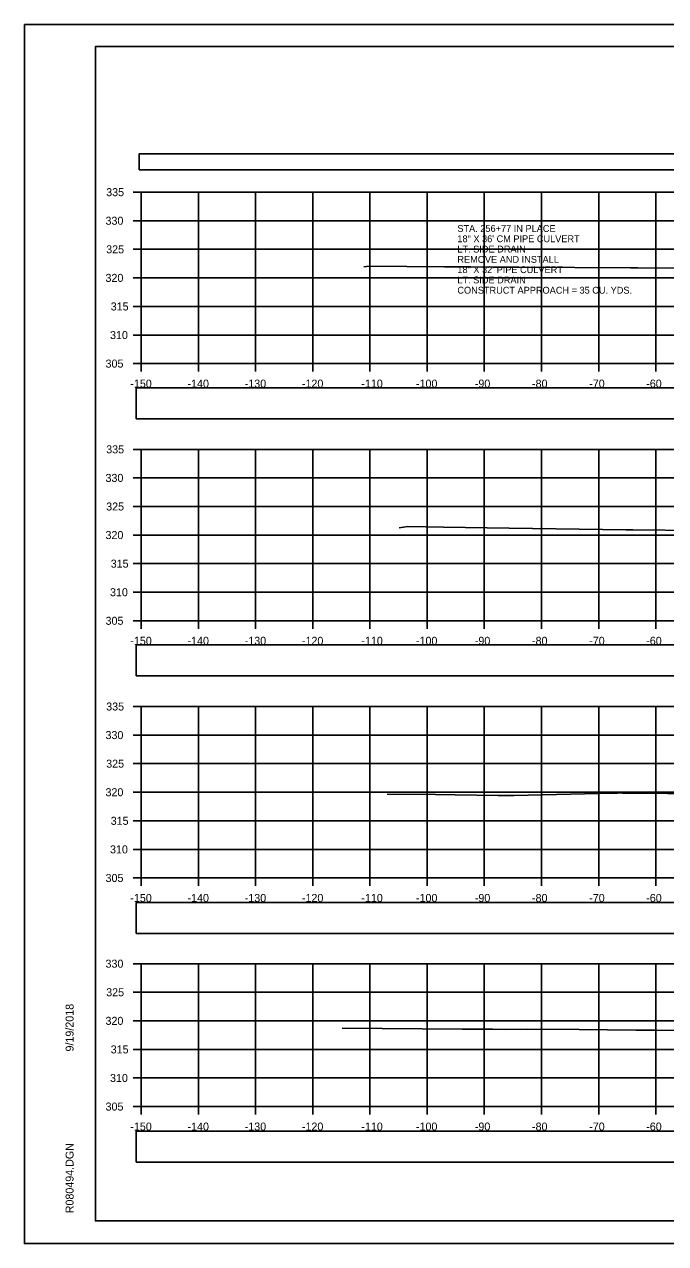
# Model space of a CAD drawing. Extents: x 1376273 to 1384221, y 378927 to 384592.
# Drawn here: x 1380387.4 to 1380499.5, y 381818.5 to 382031.9 of the extents above; entities that cross this region are included whole.
import ezdxf

# ---------------------------------------------------------------- set-up
doc = ezdxf.new("R2010")
doc.units = 0
for name, color, linetype in [('R_Axis', 7, 'Continuous'), ('R_Axis Annot', 7, 'Continuous'), ('R_Border', 7, 'Continuous'), ('R_Exist Surface', 7, 'Continuous'), ('R_Grid', 7, 'Continuous'), ('R_No Plot', 7, 'Continuous')]:
    doc.layers.add(name, color=color, linetype=linetype)

msp = doc.modelspace()

# ---------------------------------------------------------------- linework, layer by layer
at = {"layer": 'R_Axis'}
for p, q in [((1380406.44, 382002.52), (1380407.84, 382002.52)), ((1380407.84, 381972.52), (1380407.84, 382002.52)), ((1380406.44, 381997.52), (1380407.84, 381997.52)), ((1380406.44, 381992.52), (1380407.84, 381992.52)), ((1380406.44, 381987.52), (1380407.84, 381987.52)), ((1380406.44, 381982.52), (1380407.84, 381982.52)), ((1380406.44, 381977.52), (1380407.84, 381977.52)), ((1380406.44, 381972.52), (1380407.84, 381972.52)), ((1380407.84, 381972.52), (1380707.84, 381972.52)), ((1380407.84, 381971.12), (1380407.84, 381972.52)), ((1380417.84, 381971.12), (1380417.84, 381972.52)), ((1380427.84, 381971.12), (1380427.84, 381972.52)), ((1380437.84, 381971.12), (1380437.84, 381972.52)), ((1380447.84, 381971.12), (1380447.84, 381972.52)), ((1380457.84, 381971.12), (1380457.84, 381972.52)), ((1380467.84, 381971.12), (1380467.84, 381972.52)), ((1380477.84, 381971.12), (1380477.84, 381972.52)), ((1380487.84, 381971.12), (1380487.84, 381972.52)), ((1380497.84, 381971.12), (1380497.84, 381972.52)), ((1380406.44, 381957.52), (1380407.84, 381957.52)), ((1380407.84, 381927.52), (1380407.84, 381957.52)), ((1380406.44, 381952.52), (1380407.84, 381952.52)), ((1380406.44, 381947.52), (1380407.84, 381947.52)), ((1380406.44, 381942.52), (1380407.84, 381942.52)), ((1380406.44, 381937.52), (1380407.84, 381937.52)), ((1380406.44, 381932.52), (1380407.84, 381932.52)), ((1380406.44, 381927.52), (1380407.84, 381927.52)), ((1380407.84, 381927.52), (1380707.84, 381927.52)), ((1380407.84, 381926.12), (1380407.84, 381927.52)), ((1380417.84, 381926.12), (1380417.84, 381927.52)), ((1380427.84, 381926.12), (1380427.84, 381927.52)), ((1380437.84, 381926.12), (1380437.84, 381927.52)), ((1380447.84, 381926.12), (1380447.84, 381927.52)), ((1380457.84, 381926.12), (1380457.84, 381927.52)), ((1380467.84, 381926.12), (1380467.84, 381927.52)), ((1380477.84, 381926.12), (1380477.84, 381927.52)), ((1380487.84, 381926.12), (1380487.84, 381927.52)), ((1380497.84, 381926.12), (1380497.84, 381927.52)), ((1380406.44, 381912.52), (1380407.84, 381912.52)), ((1380407.84, 381882.52), (1380407.84, 381912.52)), ((1380406.44, 381907.52), (1380407.84, 381907.52)), ((1380406.44, 381902.52), (1380407.84, 381902.52)), ((1380406.44, 381897.52), (1380407.84, 381897.52)), ((1380406.44, 381892.52), (1380407.84, 381892.52)), ((1380406.44, 381887.52), (1380407.84, 381887.52)), ((1380406.44, 381882.52), (1380407.84, 381882.52)), ((1380407.84, 381882.52), (1380707.84, 381882.52)), ((1380407.84, 381881.12), (1380407.84, 381882.52)), ((1380417.84, 381881.12), (1380417.84, 381882.52)), ((1380427.84, 381881.12), (1380427.84, 381882.52)), ((1380437.84, 381881.12), (1380437.84, 381882.52)), ((1380447.84, 381881.12), (1380447.84, 381882.52)), ((1380457.84, 381881.12), (1380457.84, 381882.52)), ((1380467.84, 381881.12), (1380467.84, 381882.52)), ((1380477.84, 381881.12), (1380477.84, 381882.52)), ((1380487.84, 381881.12), (1380487.84, 381882.52)), ((1380497.84, 381881.12), (1380497.84, 381882.52)), ((1380406.44, 381867.52), (1380407.84, 381867.52)), ((1380407.84, 381842.52), (1380407.84, 381867.52)), ((1380406.44, 381862.52), (1380407.84, 381862.52)), ((1380406.44, 381857.52), (1380407.84, 381857.52)), ((1380406.44, 381852.52), (1380407.84, 381852.52)), ((1380406.44, 381847.52), (1380407.84, 381847.52)), ((1380406.44, 381842.52), (1380407.84, 381842.52)), ((1380407.84, 381842.52), (1380707.84, 381842.52)), ((1380407.84, 381841.12), (1380407.84, 381842.52)), ((1380417.84, 381841.12), (1380417.84, 381842.52)), ((1380427.84, 381841.12), (1380427.84, 381842.52)), ((1380437.84, 381841.12), (1380437.84, 381842.52)), ((1380447.84, 381841.12), (1380447.84, 381842.52)), ((1380457.84, 381841.12), (1380457.84, 381842.52)), ((1380467.84, 381841.12), (1380467.84, 381842.52)), ((1380477.84, 381841.12), (1380477.84, 381842.52)), ((1380487.84, 381841.12), (1380487.84, 381842.52)), ((1380497.84, 381841.12), (1380497.84, 381842.52))]:
    msp.add_line(p, q, dxfattribs=at)
at = {"layer": 'R_Axis Annot'}
for points in [[(1380407.51, 382006.41), (1380709.31, 382006.41), (1380709.31, 382009.23), (1380407.51, 382009.23)], [(1380406.99, 381962.88), (1380708.68, 381962.88), (1380708.68, 381968.29), (1380406.99, 381968.29)], [(1380406.99, 381917.87), (1380708.68, 381917.87), (1380708.68, 381923.29), (1380406.99, 381923.29)], [(1380406.99, 381872.8), (1380708.68, 381872.8), (1380708.68, 381878.21), (1380406.99, 381878.21)], [(1380406.99, 381832.8), (1380708.68, 381832.8), (1380708.68, 381838.22), (1380406.99, 381838.22)]]:
    msp.add_lwpolyline(points, close=True, dxfattribs=at)
at = {"layer": 'R_Border'}
for p, q in [((1380399.84, 382027.98), (1380716.02, 382027.98)), ((1380399.84, 381822.52), (1380399.84, 382027.98)), ((1380399.84, 381822.52), (1380399.84, 381822.52)), ((1380716.02, 381822.52), (1380399.84, 381822.52))]:
    msp.add_line(p, q, dxfattribs=at)
at = {"layer": 'R_Exist Surface'}
for points in [[(1380446.78, 381989.43), (1380447.68, 381989.58), (1380460.9, 381989.47), (1380465.49, 381989.43), (1380469.38, 381989.42), (1380473.86, 381989.38), (1380493.37, 381989.26), (1380493.57, 381989.25), (1380494.66, 381989.25), (1380515.15, 381989.08)], [(1380452.97, 381943.76), (1380454.49, 381944.03), (1380460.7, 381943.92), (1380472.21, 381943.75), (1380476.27, 381943.68), (1380492.61, 381943.43), (1380493.82, 381943.41), (1380505.19, 381943.34)], [(1380450.86, 381897.17), (1380459.33, 381897.12), (1380462.75, 381897.07), (1380470.25, 381896.94), (1380472.87, 381896.94), (1380473.07, 381896.94), (1380490.33, 381897.36), (1380491.06, 381897.38), (1380491.22, 381897.39), (1380492.01, 381897.38), (1380507.84, 381897.27)], [(1380443, 381856.26), (1380463.95, 381856.06), (1380469.28, 381856.05), (1380471.5, 381856.03), (1380475.23, 381856.04), (1380484.42, 381855.98), (1380494.31, 381855.88), (1380497.6, 381855.89), (1380501.89, 381855.82)]]:
    msp.add_lwpolyline(points, dxfattribs=at)
at = {"layer": 'R_Grid'}
for p, q in [((1380407.84, 382002.52), (1380707.84, 382002.52)), ((1380407.84, 381972.52), (1380407.84, 382002.52)), ((1380417.84, 381972.52), (1380417.84, 382002.52)), ((1380427.84, 381972.52), (1380427.84, 382002.52)), ((1380437.84, 381972.52), (1380437.84, 382002.52)), ((1380447.84, 381972.52), (1380447.84, 382002.52)), ((1380457.84, 381972.52), (1380457.84, 382002.52)), ((1380467.84, 381972.52), (1380467.84, 382002.52)), ((1380477.84, 381972.52), (1380477.84, 382002.52)), ((1380487.84, 381972.52), (1380487.84, 382002.52)), ((1380497.84, 381972.52), (1380497.84, 382002.52)), ((1380407.84, 381997.52), (1380707.84, 381997.52)), ((1380407.84, 381992.52), (1380707.84, 381992.52)), ((1380407.84, 381987.52), (1380707.84, 381987.52)), ((1380407.84, 381982.52), (1380707.84, 381982.52)), ((1380407.84, 381977.52), (1380707.84, 381977.52)), ((1380407.84, 381972.52), (1380707.84, 381972.52)), ((1380407.84, 381957.52), (1380707.84, 381957.52)), ((1380407.84, 381927.52), (1380407.84, 381957.52)), ((1380417.84, 381927.52), (1380417.84, 381957.52)), ((1380427.84, 381927.52), (1380427.84, 381957.52)), ((1380437.84, 381927.52), (1380437.84, 381957.52)), ((1380447.84, 381927.52), (1380447.84, 381957.52)), ((1380457.84, 381927.52), (1380457.84, 381957.52)), ((1380467.84, 381927.52), (1380467.84, 381957.52)), ((1380477.84, 381927.52), (1380477.84, 381957.52)), ((1380487.84, 381927.52), (1380487.84, 381957.52)), ((1380497.84, 381927.52), (1380497.84, 381957.52)), ((1380407.84, 381952.52), (1380707.84, 381952.52)), ((1380407.84, 381947.52), (1380707.84, 381947.52)), ((1380407.84, 381942.52), (1380707.84, 381942.52)), ((1380407.84, 381937.52), (1380707.84, 381937.52)), ((1380407.84, 381932.52), (1380707.84, 381932.52)), ((1380407.84, 381927.52), (1380707.84, 381927.52)), ((1380407.84, 381912.52), (1380707.84, 381912.52)), ((1380407.84, 381882.52), (1380407.84, 381912.52)), ((1380417.84, 381882.52), (1380417.84, 381912.52)), ((1380427.84, 381882.52), (1380427.84, 381912.52)), ((1380437.84, 381882.52), (1380437.84, 381912.52)), ((1380447.84, 381882.52), (1380447.84, 381912.52)), ((1380457.84, 381882.52), (1380457.84, 381912.52)), ((1380467.84, 381882.52), (1380467.84, 381912.52)), ((1380477.84, 381882.52), (1380477.84, 381912.52)), ((1380487.84, 381882.52), (1380487.84, 381912.52)), ((1380497.84, 381882.52), (1380497.84, 381912.52)), ((1380407.84, 381907.52), (1380707.84, 381907.52)), ((1380407.84, 381902.52), (1380707.84, 381902.52)), ((1380407.84, 381897.52), (1380707.84, 381897.52)), ((1380407.84, 381892.52), (1380707.84, 381892.52)), ((1380407.84, 381887.52), (1380707.84, 381887.52)), ((1380407.84, 381882.52), (1380707.84, 381882.52)), ((1380407.84, 381867.52), (1380707.84, 381867.52)), ((1380407.84, 381842.52), (1380407.84, 381867.52)), ((1380417.84, 381842.52), (1380417.84, 381867.52)), ((1380427.84, 381842.52), (1380427.84, 381867.52)), ((1380437.84, 381842.52), (1380437.84, 381867.52)), ((1380447.84, 381842.52), (1380447.84, 381867.52)), ((1380457.84, 381842.52), (1380457.84, 381867.52)), ((1380467.84, 381842.52), (1380467.84, 381867.52)), ((1380477.84, 381842.52), (1380477.84, 381867.52)), ((1380487.84, 381842.52), (1380487.84, 381867.52)), ((1380497.84, 381842.52), (1380497.84, 381867.52)), ((1380407.84, 381862.52), (1380707.84, 381862.52)), ((1380407.84, 381857.52), (1380707.84, 381857.52)), ((1380407.84, 381852.52), (1380707.84, 381852.52)), ((1380407.84, 381847.52), (1380707.84, 381847.52)), ((1380407.84, 381842.52), (1380707.84, 381842.52))]:
    msp.add_line(p, q, dxfattribs=at)
at = {"layer": 'R_No Plot'}
for p, q in [((1380387.44, 382031.88), (1380720.77, 382031.88)), ((1380387.44, 381818.54), (1380720.77, 381818.54))]:
    msp.add_line(p, q, dxfattribs=at)
for points in [[(1380387.43, 382031.88), (1380720.77, 382031.88), (1380720.77, 381818.54), (1380387.43, 381818.54)], [(1380633.76, 382027.98), (1380633.76, 382018.1), (1380669.49, 382018.1), (1380669.49, 382015.18), (1380692.69, 382015.18), (1380692.69, 381990.85), (1380716.02, 381990.85), (1380716.02, 381822.52), (1380399.84, 381822.52), (1380399.84, 382027.98)]]:
    msp.add_lwpolyline(points, close=True, dxfattribs=at)

# ---------------------------------------------------------------- texts
at = {"layer": 'R_Axis Annot'}
for s, height, p in [('335', 1.4, (1380401.73, 382001.82)), ('330', 1.4, (1380401.61, 381996.82)), ('STA. 256+77 IN PLACE', 1.2, (1380463.13, 381995.56)), ('18" X 36\' CM PIPE CULVERT', 1.2, (1380463.13, 381993.76)), ('325', 1.4, (1380401.73, 381991.82)), ('LT. SIDE DRAIN', 1.2, (1380463.13, 381991.96)), ('18" X 32\' PIPE CULVERT', 1.2, (1380463.13, 381988.36)), ('REMOVE AND INSTALL', 1.2, (1380463.13, 381990.16)), ('320', 1.4, (1380401.61, 381986.82)), ('LT. SIDE DRAIN', 1.2, (1380463.13, 381986.56)), ('CONSTRUCT APPROACH = 35 CU. YDS.', 1.2, (1380463.13, 381984.76)), ('315', 1.4, (1380402.52, 381981.82)), ('310', 1.4, (1380402.4, 381976.82)), ('305', 1.4, (1380401.62, 381971.82)), ('-150', 1.4, (1380405.95, 381968.32)), ('-140', 1.4, (1380415.95, 381968.32)), ('-130', 1.4, (1380425.95, 381968.32)), ('-120', 1.4, (1380435.95, 381968.32)), ('-110', 1.4, (1380446.34, 381968.32)), ('-100', 1.4, (1380455.89, 381968.32)), ('-90', 1.4, (1380466.18, 381968.32)), ('-80', 1.4, (1380476.18, 381968.32)), ('-70', 1.4, (1380486.18, 381968.32)), ('-60', 1.4, (1380496.15, 381968.32)), ('335', 1.4, (1380401.73, 381956.82)), ('330', 1.4, (1380401.61, 381951.82)), ('325', 1.4, (1380401.73, 381946.82)), ('320', 1.4, (1380401.61, 381941.82)), ('315', 1.4, (1380402.52, 381936.82)), ('310', 1.4, (1380402.4, 381931.82)), ('305', 1.4, (1380401.62, 381926.82)), ('-150', 1.4, (1380405.95, 381923.32)), ('-140', 1.4, (1380415.95, 381923.32)), ('-130', 1.4, (1380425.95, 381923.32)), ('-120', 1.4, (1380435.95, 381923.32)), ('-110', 1.4, (1380446.34, 381923.32)), ('-100', 1.4, (1380455.89, 381923.32)), ('-90', 1.4, (1380466.18, 381923.32)), ('-80', 1.4, (1380476.18, 381923.32)), ('-70', 1.4, (1380486.18, 381923.32)), ('-60', 1.4, (1380496.15, 381923.32)), ('335', 1.4, (1380401.73, 381911.82)), ('330', 1.4, (1380401.61, 381906.82)), ('325', 1.4, (1380401.73, 381901.82)), ('320', 1.4, (1380401.61, 381896.82)), ('315', 1.4, (1380402.52, 381891.82)), ('310', 1.4, (1380402.4, 381886.82)), ('305', 1.4, (1380401.62, 381881.82)), ('-150', 1.4, (1380405.95, 381878.32)), ('-140', 1.4, (1380415.95, 381878.32)), ('-130', 1.4, (1380425.95, 381878.32)), ('-120', 1.4, (1380435.95, 381878.32)), ('-110', 1.4, (1380446.34, 381878.32)), ('-100', 1.4, (1380455.89, 381878.32)), ('-90', 1.4, (1380466.18, 381878.32)), ('-80', 1.4, (1380476.18, 381878.32)), ('-70', 1.4, (1380486.18, 381878.32)), ('-60', 1.4, (1380496.15, 381878.32)), ('330', 1.4, (1380401.61, 381866.82)), ('325', 1.4, (1380401.73, 381861.82)), ('320', 1.4, (1380401.61, 381856.82)), ('315', 1.4, (1380402.52, 381851.82)), ('310', 1.4, (1380402.4, 381846.82)), ('305', 1.4, (1380401.62, 381841.82)), ('-150', 1.4, (1380405.95, 381838.32)), ('-140', 1.4, (1380415.95, 381838.32)), ('-130', 1.4, (1380425.95, 381838.32)), ('-120', 1.4, (1380435.95, 381838.32)), ('-110', 1.4, (1380446.34, 381838.32)), ('-100', 1.4, (1380455.89, 381838.32)), ('-90', 1.4, (1380466.18, 381838.32)), ('-80', 1.4, (1380476.18, 381838.32)), ('-70', 1.4, (1380486.18, 381838.32)), ('-60', 1.4, (1380496.15, 381838.32))]:
    msp.add_text(s, height=height, dxfattribs=at).set_placement(p)
at = {"layer": 'R_Border'}
for s, p in [('9/19/2018', (1380396.03, 381852.16)), ('R080494.DGN', (1380396.03, 381823.85))]:
    msp.add_text(s, height=1.4, rotation=90, dxfattribs=at).set_placement(p)

doc.saveas('drawing.dxf')
